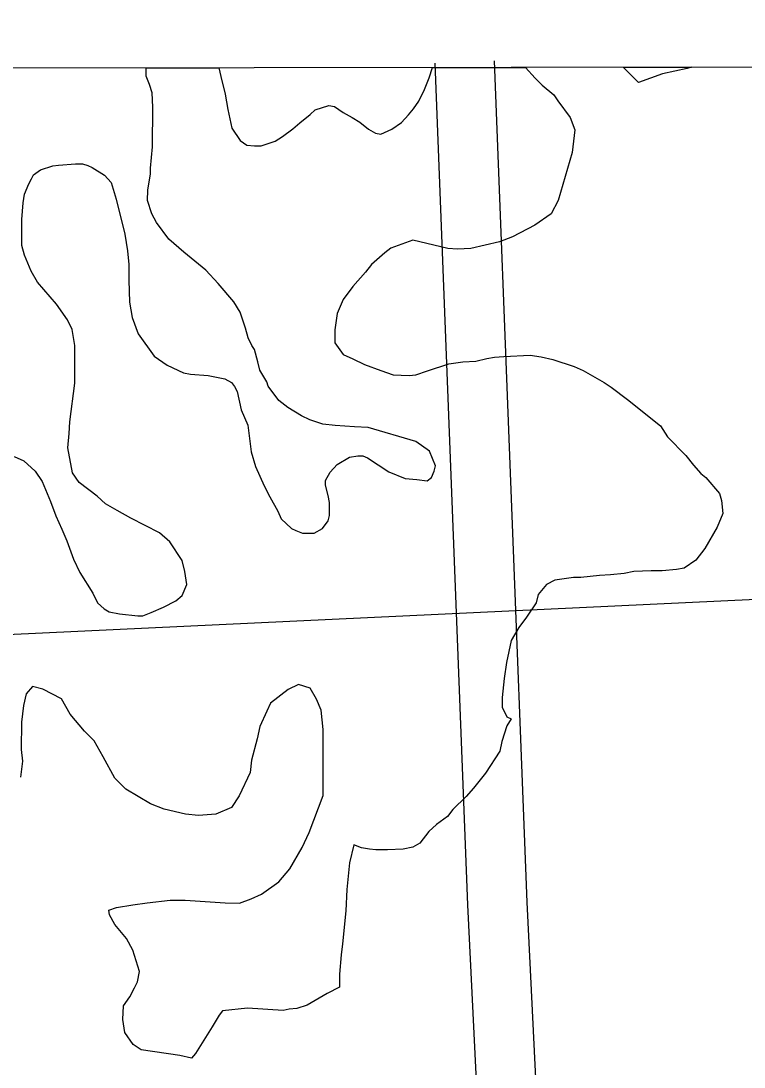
# Model space of a CAD drawing. Extents: x 3313447 to 3351316, y 703786 to 729172.
# Drawn here: x 3332629 to 3332995, y 726867 to 727397 of the extents above; entities that cross this region are included whole.
import ezdxf

# ---------------------------------------------------------------- set-up
doc = ezdxf.new("R2010")
doc.units = 0
for name, color, linetype in [('V-GRID-FRAM', 7, 'Continuous'), ('V-ROAD-CNTR', 7, 'Continuous'), ('V-SITE-VEGE', 7, 'Continuous')]:
    doc.layers.add(name, color=color, linetype=linetype)

msp = doc.modelspace()

# ---------------------------------------------------------------- linework, layer by layer
at = {"layer": 'V-GRID-FRAM'}
msp.add_lwpolyline([(3317576.91, 727351.01), (3317595.43, 709166.01), (3349105.76, 709211.84), (3349071.38, 727396.82), (3317576.91, 727351.01)], dxfattribs=at)
at = {"layer": 'V-ROAD-CNTR'}
for points in [[(3332838.88, 727375.49), (3332855.49, 726949.56), (3332863.52, 726785.18)], [(3332868.86, 727376.66), (3332885.46, 726950.87), (3332893.5, 726786.45)], [(3332315.11, 727077.8), (3332479.26, 727079.68), (3333055.08, 727106.8), (3333502.28, 727126.3), (3334153.97, 727148.99), (3334542.3, 727166.29), (3335042.59, 727187.61), (3335148.93, 727187.53), (3335323.4, 727179.33), (3335422.64, 727174.97), (3335521.15, 727173.06), (3335554.75, 727174.76)]]:
    msp.add_lwpolyline(points, dxfattribs=at)
at = {"layer": 'V-SITE-VEGE'}
for p, q in [((3332692.75, 727368.87), (3332692.76, 727372.99)), ((3332692.76, 727372.99), (3332729.54, 727373.05)), ((3332729.54, 727373.05), (3332730.68, 727368.74)), ((3332836.1, 727368.03), (3332837.64, 727373.2)), ((3332837.64, 727373.2), (3332884.84, 727373.27)), ((3332884.84, 727373.27), (3332889.68, 727367.85)), ((3332934.16, 727373.34), (3332968.79, 727373.39)), ((3332941.87, 727365.58), (3332934.16, 727373.34)), ((3332954.06, 727370.07), (3332941.87, 727365.58)), ((3332966.6, 727372.81), (3332954.06, 727370.07)), ((3332968.79, 727373.39), (3332966.6, 727372.81)), ((3332694.48, 727364.69), (3332692.75, 727368.87)), ((3332695.85, 727360.51), (3332694.48, 727364.69)), ((3332730.68, 727368.74), (3332732.73, 727359.69)), ((3332833.64, 727362.13), (3332836.1, 727368.03)), ((3332889.68, 727367.85), (3332893.15, 727364.36)), ((3332893.15, 727364.36), (3332899.05, 727359.47)), ((3332696.18, 727353.21), (3332695.85, 727360.51)), ((3332732.73, 727359.69), (3332734.1, 727352.03)), ((3332830.84, 727356.22), (3332833.64, 727362.13)), ((3332899.05, 727359.47), (3332901.13, 727356.33)), ((3332778.29, 727351.88), (3332785.25, 727353.94)), ((3332785.25, 727353.94), (3332788.04, 727353.58)), ((3332828.04, 727352.4), (3332830.84, 727356.22)), ((3332901.13, 727356.33), (3332907.36, 727347.96)), ((3332696.11, 727333.03), (3332696.18, 727353.21)), ((3332734.1, 727352.03), (3332736.15, 727342.63)), ((3332770.61, 727345.29), (3332775.84, 727349.45)), ((3332775.84, 727349.45), (3332778.29, 727351.88)), ((3332788.04, 727353.58), (3332792.55, 727350.44)), ((3332792.55, 727350.44), (3332797.06, 727347.99)), ((3332822.1, 727345.47), (3332825.6, 727349.28)), ((3332825.6, 727349.28), (3332828.04, 727352.4)), ((3332767.12, 727342.18), (3332770.61, 727345.29)), ((3332797.06, 727347.99), (3332800.88, 727345.54)), ((3332800.88, 727345.54), (3332805.39, 727342.04)), ((3332817.22, 727342), (3332822.1, 727345.47)), ((3332907.36, 727347.96), (3332909.77, 727341.69)), ((3332736.15, 727342.63), (3332740.31, 727336.35)), ((3332758.05, 727335.94), (3332761.89, 727338.37)), ((3332761.89, 727338.37), (3332767.12, 727342.18)), ((3332805.39, 727342.04), (3332808.87, 727339.94)), ((3332808.87, 727339.94), (3332811.65, 727339.59)), ((3332811.65, 727339.59), (3332817.22, 727342)), ((3332909.77, 727341.69), (3332908.34, 727330.21)), ((3332695.03, 727322.24), (3332696.11, 727333.03)), ((3332740.31, 727336.35), (3332743.78, 727333.9)), ((3332743.78, 727333.9), (3332747.6, 727333.54)), ((3332747.6, 727333.54), (3332751.08, 727333.53)), ((3332751.08, 727333.53), (3332758.05, 727335.94)), ((3332908.34, 727330.21), (3332901.3, 727305.88)), ((3332639.35, 727321.39), (3332645.62, 727323.45)), ((3332645.62, 727323.45), (3332648.41, 727323.8)), ((3332648.41, 727323.8), (3332657.11, 727324.46)), ((3332657.11, 727324.46), (3332660.59, 727324.45)), ((3332660.59, 727324.45), (3332663.37, 727323.74)), ((3332663.37, 727323.74), (3332665.45, 727322.69)), ((3332665.45, 727322.69), (3332671.7, 727318.84)), ((3332695.02, 727319.46), (3332695.03, 727322.24)), ((3332633.41, 727314.45), (3332634.81, 727316.88)), ((3332634.81, 727316.88), (3332635.86, 727318.96)), ((3332635.86, 727318.96), (3332639.35, 727321.39)), ((3332671.7, 727318.84), (3332675.17, 727315)), ((3332693.6, 727311.11), (3332695.02, 727319.46)), ((3332631.31, 727309.24), (3332633.41, 727314.45)), ((3332675.17, 727315), (3332677.58, 727306.65)), ((3332630.6, 727304.72), (3332631.31, 727309.24)), ((3332677.58, 727306.65), (3332682.04, 727288.88)), ((3332693.58, 727305.89), (3332693.6, 727311.11)), ((3332629.87, 727296.37), (3332630.6, 727304.72)), ((3332695.64, 727299.28), (3332693.58, 727305.89)), ((3332901.3, 727305.88), (3332897.8, 727299.28)), ((3332629.83, 727283.15), (3332629.87, 727296.37)), ((3332698.06, 727294.74), (3332695.64, 727299.28)), ((3332897.8, 727299.28), (3332889.43, 727293.39)), ((3332704.3, 727286.37), (3332698.06, 727294.74)), ((3332889.43, 727293.39), (3332878.27, 727287.51)), ((3332682.04, 727288.88), (3332683.4, 727280.53)), ((3332711.93, 727279.74), (3332704.3, 727286.37)), ((3332827.81, 727285.95), (3332816.67, 727281.81)), ((3332845.55, 727281.71), (3332827.81, 727285.95)), ((3332871.65, 727285.1), (3332857.03, 727281.67)), ((3332878.27, 727287.51), (3332871.65, 727285.1)), ((3332631.2, 727278.27), (3332629.83, 727283.15)), ((3332683.4, 727280.53), (3332684.07, 727273.57)), ((3332723.03, 727270.65), (3332711.93, 727279.74)), ((3332816.67, 727281.81), (3332813.53, 727279.39)), ((3332850.42, 727281.35), (3332845.55, 727281.71)), ((3332857.03, 727281.67), (3332850.42, 727281.35)), ((3332634.65, 727270.26), (3332631.2, 727278.27)), ((3332813.53, 727279.39), (3332806.9, 727273.49)), ((3332637.77, 727264.68), (3332634.65, 727270.26)), ((3332684.07, 727273.57), (3332684.04, 727265.57)), ((3332729.27, 727264.02), (3332723.03, 727270.65)), ((3332803.75, 727269.68), (3332797.46, 727262.39)), ((3332806.9, 727273.49), (3332803.75, 727269.68)), ((3332647.47, 727253.51), (3332637.77, 727264.68)), ((3332684.04, 727265.57), (3332684.35, 727254.43)), ((3332737.24, 727254.6), (3332729.27, 727264.02)), ((3332797.46, 727262.39), (3332792.57, 727255.8)), ((3332653.01, 727245.49), (3332647.47, 727253.51)), ((3332684.35, 727254.43), (3332685.72, 727246.77)), ((3332740.35, 727249.37), (3332737.24, 727254.6)), ((3332792.57, 727255.8), (3332789.42, 727248.85)), ((3332743.11, 727241.36), (3332740.35, 727249.37)), ((3332789.42, 727248.85), (3332788.34, 727240.5)), ((3332655.43, 727240.61), (3332653.01, 727245.49)), ((3332685.72, 727246.77), (3332688.82, 727238.41)), ((3332656.79, 727232.6), (3332655.43, 727240.61)), ((3332688.82, 727238.41), (3332696.79, 727227.25)), ((3332744.49, 727236.48), (3332743.11, 727241.36)), ((3332788.34, 727240.5), (3332788.32, 727233.89)), ((3332656.73, 727213.47), (3332656.79, 727232.6)), ((3332746.21, 727232.64), (3332744.49, 727236.48)), ((3332747.6, 727230.55), (3332746.21, 727232.64)), ((3332788.32, 727233.89), (3332792.48, 727227.96)), ((3332696.79, 727227.25), (3332703.38, 727222.7)), ((3332749.31, 727224.28), (3332747.6, 727230.55)), ((3332792.48, 727227.96), (3332797.34, 727225.86)), ((3332869.02, 727226.66), (3332873.89, 727226.99)), ((3332873.89, 727226.99), (3332887.12, 727227.64)), ((3332887.12, 727227.64), (3332892.68, 727226.92)), ((3332892.68, 727226.92), (3332898.59, 727225.51)), ((3332703.38, 727222.7), (3332711.72, 727218.84)), ((3332750.35, 727220.1), (3332749.31, 727224.28)), ((3332797.34, 727225.86), (3332803.24, 727223.05)), ((3332803.24, 727223.05), (3332811.58, 727219.89)), ((3332835.24, 727219.81), (3332846.04, 727223.25)), ((3332846.04, 727223.25), (3332853, 727224.27)), ((3332853, 727224.27), (3332859.62, 727224.6)), ((3332859.62, 727224.6), (3332865.19, 727225.97)), ((3332865.19, 727225.97), (3332869.02, 727226.66)), ((3332898.59, 727225.51), (3332909.36, 727221.99)), ((3332909.36, 727221.99), (3332913.88, 727219.89)), ((3332711.72, 727218.84), (3332715.2, 727218.14)), ((3332715.2, 727218.14), (3332724.24, 727217.41)), ((3332724.24, 727217.41), (3332732.58, 727215.64)), ((3332753.8, 727214.18), (3332750.35, 727220.1)), ((3332811.58, 727219.89), (3332817.84, 727217.79)), ((3332817.84, 727217.79), (3332825.84, 727217.41)), ((3332825.84, 727217.41), (3332829.32, 727217.74)), ((3332829.32, 727217.74), (3332835.24, 727219.81)), ((3332913.88, 727219.89), (3332924.64, 727213.94)), ((3332654.22, 727193.99), (3332656.73, 727213.47)), ((3332732.58, 727215.64), (3332736.06, 727213.89)), ((3332736.06, 727213.89), (3332737.44, 727211.8)), ((3332737.44, 727211.8), (3332738.83, 727209.36)), ((3332754.5, 727212.09), (3332753.8, 727214.18)), ((3332760.04, 727204.76), (3332754.5, 727212.09)), ((3332924.64, 727213.94), (3332928.12, 727211.49)), ((3332928.12, 727211.49), (3332936.45, 727205.2)), ((3332738.83, 727209.36), (3332740.88, 727199.96)), ((3332764.55, 727201.27), (3332760.04, 727204.76)), ((3332771.49, 727197.07), (3332764.55, 727201.27)), ((3332936.45, 727205.2), (3332953.1, 727191.92)), ((3332740.88, 727199.96), (3332744.33, 727192.29)), ((3332775.66, 727194.96), (3332771.49, 727197.07)), ((3332782.26, 727192.86), (3332775.66, 727194.96)), ((3332653.86, 727188.08), (3332654.22, 727193.99)), ((3332744.33, 727192.29), (3332746.03, 727178.71)), ((3332788.52, 727192.14), (3332782.26, 727192.86)), ((3332798.26, 727191.41), (3332788.52, 727192.14)), ((3332805.22, 727191.04), (3332798.26, 727191.41)), ((3332829.21, 727183.99), (3332805.22, 727191.04)), ((3332953.1, 727191.92), (3332956.56, 727186.34)), ((3332653.14, 727180.77), (3332653.86, 727188.08)), ((3332956.56, 727186.34), (3332965.92, 727176.91)), ((3332655.53, 727168.24), (3332653.14, 727180.77)), ((3332836.15, 727179.1), (3332829.21, 727183.99)), ((3332839.25, 727171.78), (3332836.15, 727179.1)), ((3332625.98, 727176.34), (3332630.84, 727174.24)), ((3332630.84, 727174.24), (3332636.74, 727169)), ((3332746.03, 727178.71), (3332748.09, 727171.4)), ((3332789.5, 727172.3), (3332795.78, 727176.11)), ((3332795.78, 727176.11), (3332799.95, 727176.79)), ((3332799.95, 727176.79), (3332802.39, 727176.78)), ((3332802.39, 727176.78), (3332804.82, 727175.73)), ((3332804.82, 727175.73), (3332815.58, 727168.73)), ((3332965.92, 727176.91), (3332969.73, 727172.03)), ((3332636.74, 727169), (3332640.2, 727163.77)), ((3332748.09, 727171.4), (3332752.58, 727161.64)), ((3332783.56, 727164.32), (3332786.01, 727168.49)), ((3332786.01, 727168.49), (3332789.5, 727172.3)), ((3332815.58, 727168.73), (3332823.92, 727165.22)), ((3332837.15, 727165.88), (3332838.55, 727169)), ((3332838.55, 727169), (3332839.25, 727171.78)), ((3332969.73, 727172.03), (3332973.55, 727167.84)), ((3332640.2, 727163.77), (3332644.34, 727153.66)), ((3332658.99, 727163.35), (3332655.53, 727168.24)), ((3332668.01, 727156.36), (3332658.99, 727163.35)), ((3332783.55, 727161.88), (3332783.56, 727164.32)), ((3332823.92, 727165.22), (3332829.83, 727164.85)), ((3332829.83, 727164.85), (3332835.05, 727164.14)), ((3332835.05, 727164.14), (3332837.15, 727165.88)), ((3332973.55, 727167.84), (3332975.97, 727165.75)), ((3332975.97, 727165.75), (3332982.91, 727157.72)), ((3332752.58, 727161.64), (3332755.34, 727156.07)), ((3332784.92, 727156.66), (3332783.55, 727161.88)), ((3332644.34, 727153.66), (3332647.1, 727146.35)), ((3332672.17, 727152.52), (3332668.01, 727156.36)), ((3332755.34, 727156.07), (3332759.5, 727148.74)), ((3332785.61, 727153.18), (3332784.92, 727156.66)), ((3332785.58, 727146.57), (3332785.61, 727153.18)), ((3332982.91, 727157.72), (3332983.94, 727154.24)), ((3332983.94, 727154.24), (3332984.61, 727147.62)), ((3332678.08, 727149.02), (3332672.17, 727152.52)), ((3332685.02, 727145.17), (3332678.08, 727149.02)), ((3332759.5, 727148.74), (3332761.22, 727144.91)), ((3332984.61, 727147.62), (3332981.8, 727140.68)), ((3332647.1, 727146.35), (3332650.21, 727139.72)), ((3332699.61, 727137.82), (3332685.02, 727145.17)), ((3332761.22, 727144.91), (3332766.42, 727140.02)), ((3332782.08, 727139.97), (3332784.88, 727143.79)), ((3332784.88, 727143.79), (3332785.58, 727146.57)), ((3332650.21, 727139.72), (3332652.62, 727133.8)), ((3332704.81, 727133.27), (3332699.61, 727137.82)), ((3332766.42, 727140.02), (3332768.51, 727138.97)), ((3332768.51, 727138.97), (3332771.98, 727137.57)), ((3332771.98, 727137.57), (3332775.11, 727137.56)), ((3332775.11, 727137.56), (3332777.9, 727137.55)), ((3332777.9, 727137.55), (3332782.08, 727139.97)), ((3332981.8, 727140.68), (3332975.5, 727129.91)), ((3332652.62, 727133.8), (3332656.07, 727124.4)), ((3332711.05, 727123.86), (3332704.81, 727133.27)), ((3332975.5, 727129.91), (3332970.96, 727124.01)), ((3332656.07, 727124.4), (3332659.18, 727117.77)), ((3332712.42, 727118.28), (3332711.05, 727123.86)), ((3332970.96, 727124.01), (3332965.03, 727119.85)), ((3332659.18, 727117.77), (3332665.76, 727107.31)), ((3332713.44, 727111.67), (3332712.42, 727118.28)), ((3332922.22, 727116.17), (3332912.82, 727115.16)), ((3332927.79, 727116.5), (3332922.22, 727116.17)), ((3332934.75, 727117.18), (3332927.79, 727116.5)), ((3332939.63, 727118.2), (3332934.75, 727117.18)), ((3332948.33, 727118.52), (3332939.63, 727118.2)), ((3332953.89, 727118.5), (3332948.33, 727118.52)), ((3332961.2, 727119.17), (3332953.89, 727118.5)), ((3332965.03, 727119.85), (3332961.2, 727119.17)), ((3332710.98, 727106.11), (3332713.44, 727111.67)), ((3332895.42, 727111.74), (3332891.22, 727106.54)), ((3332899.6, 727113.82), (3332895.42, 727111.74)), ((3332909, 727115.18), (3332899.6, 727113.82)), ((3332912.82, 727115.16), (3332909, 727115.18)), ((3332665.76, 727107.31), (3332668.18, 727102.43)), ((3332707.84, 727103.34), (3332710.98, 727106.11)), ((3332891.22, 727106.54), (3332890.16, 727102.37)), ((3332668.18, 727102.43), (3332671.65, 727099.29)), ((3332695.3, 727097.47), (3332701.57, 727100.23)), ((3332701.57, 727100.23), (3332707.84, 727103.34)), ((3332890.16, 727102.37), (3332885.27, 727095.08)), ((3332671.65, 727099.29), (3332674.07, 727097.89)), ((3332674.07, 727097.89), (3332679.29, 727096.83)), ((3332679.29, 727096.83), (3332688.68, 727095.75)), ((3332688.68, 727095.75), (3332691.12, 727095.74)), ((3332691.12, 727095.74), (3332695.3, 727097.47)), ((3332885.27, 727095.08), (3332881.42, 727089.87)), ((3332881.42, 727089.87), (3332877.57, 727083.27)), ((3332877.57, 727083.27), (3332875.1, 727072.15)), ((3332875.1, 727072.15), (3332874.03, 727064.15)), ((3332874.03, 727064.15), (3332872.95, 727054.41)), ((3332635.32, 727060.1), (3332632.18, 727056.28)), ((3332640.54, 727058.69), (3332635.32, 727060.1)), ((3332649.92, 727053.78), (3332640.54, 727058.69)), ((3332764.75, 727058.61), (3332755.68, 727051.68)), ((3332769.98, 727061.03), (3332764.75, 727058.61)), ((3332775.89, 727059.27), (3332769.98, 727061.03)), ((3332779, 727053.69), (3332775.89, 727059.27)), ((3332632.18, 727056.28), (3332630.77, 727050.37)), ((3332654.41, 727046.11), (3332649.92, 727053.78)), ((3332781.42, 727048.11), (3332779, 727053.69)), ((3332872.95, 727054.41), (3332872.93, 727049.54)), ((3332630.77, 727050.37), (3332629.69, 727042.02)), ((3332753.93, 727047.51), (3332750.42, 727039.87)), ((3332755.68, 727051.68), (3332753.93, 727047.51)), ((3332782.43, 727038.36), (3332781.42, 727048.11)), ((3332872.93, 727049.54), (3332875.35, 727044.66)), ((3332629.69, 727042.02), (3332629.65, 727028.1)), ((3332661.69, 727037.39), (3332654.41, 727046.11)), ((3332877.44, 727043.61), (3332875.34, 727040.14)), ((3332875.35, 727044.66), (3332877.44, 727043.61)), ((3332666.54, 727032.5), (3332661.69, 727037.39)), ((3332750.42, 727039.87), (3332749.01, 727033.61)), ((3332782.31, 727004.96), (3332782.43, 727038.36)), ((3332875.34, 727040.14), (3332872.87, 727032.14)), ((3332671.04, 727024.48), (3332666.54, 727032.5)), ((3332749.01, 727033.61), (3332746.19, 727022.83)), ((3332872.87, 727032.14), (3332871.81, 727027.28)), ((3332629.65, 727028.1), (3332630.32, 727022.19)), ((3332871.81, 727027.28), (3332864.47, 727016.16)), ((3332630.32, 727022.19), (3332629.25, 727014.19)), ((3332676.92, 727013.68), (3332671.04, 727024.48)), ((3332746.19, 727022.83), (3332745.47, 727016.57)), ((3332745.47, 727016.57), (3332739.86, 727004.76)), ((3332864.47, 727016.16), (3332858.53, 727008.53)), ((3332682.46, 727008.09), (3332676.92, 727013.68)), ((3332694.96, 727000.74), (3332682.46, 727008.09)), ((3332739.86, 727004.76), (3332736.02, 726998.86)), ((3332775.29, 726986.2), (3332782.31, 727004.96)), ((3332858.53, 727008.53), (3332854.69, 727004.37)), ((3332701.91, 726997.93), (3332694.96, 727000.74)), ((3332854.69, 727004.37), (3332848.05, 726997.78)), ((3332712.69, 726995.46), (3332701.91, 726997.93)), ((3332719.3, 726994.74), (3332712.69, 726995.46)), ((3332728, 726995.41), (3332719.3, 726994.74)), ((3332736.02, 726998.86), (3332728, 726995.41)), ((3332845.26, 726994.31), (3332839.68, 726990.16)), ((3332848.05, 726997.78), (3332845.26, 726994.31)), ((3332839.68, 726990.16), (3332835.83, 726986.69)), ((3332771.79, 726978.56), (3332775.29, 726986.2)), ((3332835.83, 726986.69), (3332831.29, 726980.79)), ((3332765.48, 726967.79), (3332771.79, 726978.56)), ((3332797.89, 726979.86), (3332795.77, 726970.82)), ((3332801.71, 726978.45), (3332797.89, 726979.86)), ((3332805.88, 726977.74), (3332801.71, 726978.45)), ((3332827.81, 726978.71), (3332822.93, 726977.69)), ((3332831.29, 726980.79), (3332827.81, 726978.71)), ((3332809.01, 726977.39), (3332805.88, 726977.74)), ((3332814.93, 726977.36), (3332809.01, 726977.39)), ((3332822.93, 726977.69), (3332814.93, 726977.36)), ((3332759.9, 726961.2), (3332765.48, 726967.79)), ((3332795.77, 726970.82), (3332794.33, 726957.26)), ((3332751.18, 726954.97), (3332759.9, 726961.2)), ((3332794.33, 726957.26), (3332793.94, 726946.47)), ((3332693.4, 726950.64), (3332704.89, 726951.99)), ((3332704.89, 726951.99), (3332712.54, 726951.97)), ((3332712.54, 726951.97), (3332732.72, 726950.51)), ((3332740.02, 726950.48), (3332745.95, 726952.55)), ((3332745.95, 726952.55), (3332751.18, 726954.97)), ((3332673.9, 726946.88), (3332677.74, 726948.26)), ((3332674.24, 726944.45), (3332673.9, 726946.88)), ((3332677.74, 726948.26), (3332686.09, 726949.62)), ((3332686.09, 726949.62), (3332693.4, 726950.64)), ((3332732.72, 726950.51), (3332740.02, 726950.48)), ((3332793.94, 726946.47), (3332792.15, 726929.78)), ((3332677.01, 726939.56), (3332674.24, 726944.45)), ((3332682.9, 726932.59), (3332677.01, 726939.56)), ((3332686.01, 726926.66), (3332682.9, 726932.59)), ((3332689.45, 726915.86), (3332686.01, 726926.66)), ((3332792.15, 726929.78), (3332791.43, 726924.21)), ((3332791.43, 726924.21), (3332790.7, 726914.47)), ((3332688.39, 726910.65), (3332689.45, 726915.86)), ((3332790.7, 726914.47), (3332790.68, 726907.86)), ((3332686.99, 726907.52), (3332688.39, 726910.65)), ((3332684.54, 726903), (3332686.99, 726907.52)), ((3332784.41, 726904.75), (3332774.29, 726898.87)), ((3332790.68, 726907.86), (3332784.41, 726904.75)), ((3332681.39, 726898.49), (3332684.54, 726903)), ((3332774.29, 726898.87), (3332769.07, 726897.15)), ((3332681.02, 726891.54), (3332681.39, 726898.49)), ((3332729.74, 726893.8), (3332726.24, 726887.9)), ((3332731.49, 726895.89), (3332729.74, 726893.8)), ((3332744.02, 726897.23), (3332731.49, 726895.89)), ((3332762.11, 726896.13), (3332744.02, 726897.23)), ((3332765.24, 726896.81), (3332762.11, 726896.13)), ((3332769.07, 726897.15), (3332765.24, 726896.81)), ((3332682.04, 726884.92), (3332681.02, 726891.54)), ((3332686.2, 726878.99), (3332682.04, 726884.92)), ((3332726.24, 726887.9), (3332717.84, 726874.36)), ((3332690.36, 726876.19), (3332686.2, 726878.99)), ((3332709.84, 726873.34), (3332690.36, 726876.19)), ((3332715.75, 726871.93), (3332709.84, 726873.34)), ((3332717.84, 726874.36), (3332715.75, 726871.93))]:
    msp.add_line(p, q, dxfattribs=at)

doc.saveas('drawing.dxf')
